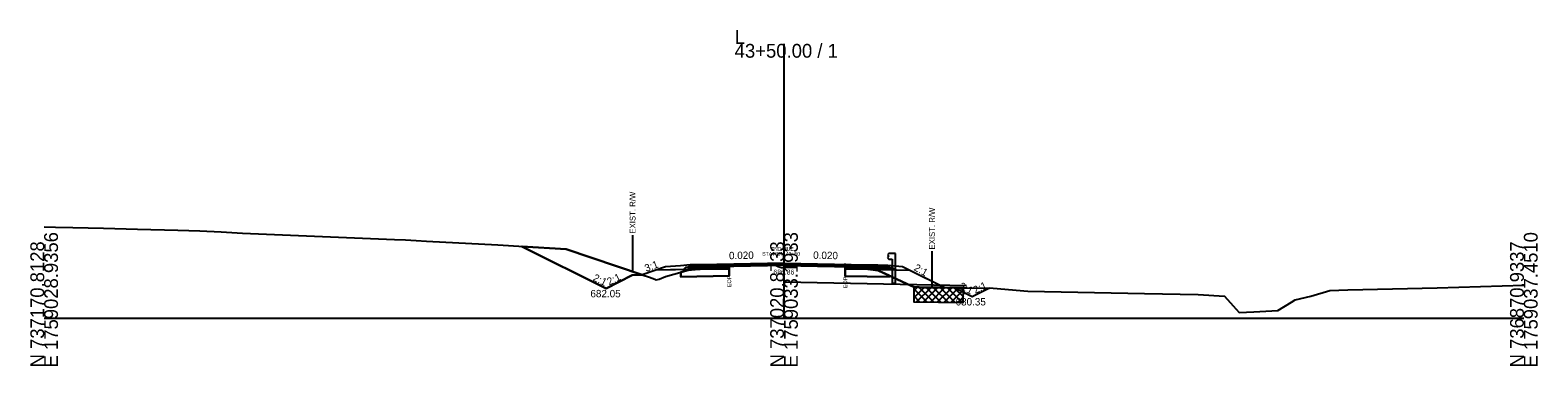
# Model space of a CAD drawing. Extents: x -26 to 4303, y -10 to 9577.
# Drawn here: x 2997.2 to 3302.8, y 3490.3 to 3558.5 of the extents above; entities that cross this region are included whole.
import ezdxf

# ---------------------------------------------------------------- set-up
doc = ezdxf.new("R2010")
doc.units = 0
for name, color, linetype in [('Default', 7, 'Continuous'), ('Exist CMT Pavement', 7, 'Continuous'), ('Old_Level_10', 7, 'Continuous'), ('Old_Level_2', 7, 'Continuous'), ('Pattern 1', 7, 'Continuous'), ('Prop CMT Conc Surface', 7, 'Continuous'), ('Prop CMT Concrete Structures', 7, 'Continuous'), ('Prop CMT Concrete Wall', 7, 'Continuous'), ('Prop CMT Pvmt Course 1', 7, 'Continuous'), ('Prop CMT Pvmt Course 1 CG', 7, 'Continuous'), ('Prop CMT Pvmt Course 2', 7, 'Continuous'), ('Prop CMT Pvmt Course 2 Wedge', 7, 'Continuous'), ('Prop CMT Pvmt Course 3', 7, 'Continuous'), ('Prop CMT Pvmt Course 3 Wedge', 7, 'Continuous'), ('Prop CMT Pvmt Surface', 7, 'Continuous'), ('Prop CMT Pvmt Surface Shoulder', 7, 'Continuous'), ('Prop CMT Pvmt Wedge Surface 1', 7, 'Continuous'), ('Prop CMT Pvmt Wedge Surface 2', 7, 'Continuous'), ('Prop CMT Pvmt Wedge Surface 3', 7, 'Continuous'), ('Prop CMT Shld Paved Course 1', 7, 'Continuous'), ('Prop CMT Shld Paved Course 2', 7, 'Continuous'), ('Prop CMT Shld Paved Course 3', 7, 'Continuous'), ('Prop CMT Slope Grass', 7, 'Continuous'), ('Prop CMT Subgrade Earthwork', 7, 'Continuous'), ('Prop Road Sect_ Recs - UC Shallow (Outline)', 7, 'Continuous'), ('Prop Shade Light', 7, 'Continuous'), ('Prop XS DDE Elevations', 7, 'Continuous'), ('Prop XS Ditch Standard Text', 7, 'Continuous'), ('Prop XS Earthwork Shape', 7, 'Continuous'), ('Prop XS SE Text', 7, 'Continuous'), ('Prop XS Side Slope Text', 7, 'Continuous'), ('Prop XS Wedging', 7, 'Continuous'), ('Scratch_Level_1', 7, 'Continuous'), ('Scratch_Level_4', 7, 'Continuous'), ('Scratch_Level_6', 7, 'Continuous')]:
    doc.layers.add(name, color=color, linetype=linetype)

msp = doc.modelspace()

# ---------------------------------------------------------------- linework, layer by layer
at = {"layer": 'Exist CMT Pavement'}
for points in [[(3150, 3511.18), (3133, 3510.84)], [(3150, 3511.18), (3167, 3510.84)]]:
    msp.add_lwpolyline(points, dxfattribs=at)
at = {"layer": 'Old_Level_10'}
for p, q in [((3096.87, 3514.57), (3113.91, 3506.05)), ((3113.91, 3506.05), (3119.23, 3508.71)), ((3119.23, 3508.71), (3121.23, 3508.81)), ((3184.62, 3506.11), (3182.62, 3506.21)), ((3188.14, 3504.35), (3184.62, 3506.11)), ((3191.66, 3506.11), (3188.14, 3504.35))]:
    msp.add_line(p, q, dxfattribs=at)
at = {"layer": 'Old_Level_2'}
for p, q in [((3150, 3500), (3150, 3555.7)), ((3150, 3500), (3150, 3555.7)), ((3000, 3500), (3150, 3500)), ((3000, 3500), (3150, 3500)), ((3150, 3500), (3300, 3500)), ((3150, 3500), (3300, 3500))]:
    msp.add_line(p, q, dxfattribs=at)
at = {"layer": 'Pattern 1'}
for p, q in [((3134.48, 3509.99), (3134.73, 3510.25)), ((3135.92, 3510.02), (3136.35, 3510.45)), ((3137.36, 3510.05), (3137.96, 3510.65)), ((3163.31, 3510.04), (3163.68, 3510.4)), ((3164.7, 3510.01), (3164.93, 3510.24)), ((3166.09, 3509.98), (3166.18, 3510.08))]:
    msp.add_line(p, q, dxfattribs=at)
for points in [[(3138.89, 3510.77), (3138.89, 3510.08), (3132.38, 3509.95), (3134.32, 3510.2), (3135.73, 3510.38), (3136.5, 3510.48), (3137.51, 3510.61)], [(3162.42, 3510.06), (3162.42, 3510.56), (3163.7, 3510.42), (3165.31, 3510.21), (3167, 3509.97)]]:
    msp.add_lwpolyline(points, close=True, dxfattribs=at)
at = {"layer": 'Prop CMT Conc Surface'}
for points in [[(3138.89, 3510.71), (3133, 3510.59)], [(3133, 3510.59), (3133, 3510.38)], [(3133, 3510.38), (3138.89, 3510.5)], [(3138.89, 3510.5), (3138.89, 3510.71)], [(3162.42, 3510.47), (3162.42, 3510.68)], [(3162.42, 3510.68), (3167, 3510.59)], [(3167, 3510.38), (3162.42, 3510.47)], [(3167, 3510.59), (3167, 3510.38)]]:
    msp.add_lwpolyline(points, dxfattribs=at)
at = {"layer": 'Prop CMT Concrete Structures'}
for points in [[(3133, 3510.59), (3133, 3510.84)], [(3138.89, 3510.71), (3133, 3510.59)], [(3150, 3511.05), (3138.89, 3510.83)], [(3138.89, 3510.83), (3138.89, 3510.71)], [(3150, 3511.05), (3162.42, 3510.81)], [(3162.42, 3510.81), (3162.42, 3510.68)], [(3162.42, 3510.68), (3167, 3510.59)], [(3167, 3510.59), (3167, 3510.84)]]:
    msp.add_lwpolyline(points, dxfattribs=at)
at = {"layer": 'Prop CMT Pvmt Course 1'}
for points in [[(3138.89, 3510.5), (3133, 3510.38)], [(3133, 3510.38), (3133, 3510.05)], [(3133, 3510.05), (3138.89, 3510.17)], [(3138.89, 3510.17), (3138.89, 3510.5)], [(3162.42, 3510.47), (3167, 3510.38)], [(3162.42, 3510.14), (3162.42, 3510.47)], [(3167, 3510.05), (3162.42, 3510.14)], [(3167, 3510.38), (3167, 3510.05)]]:
    msp.add_lwpolyline(points, dxfattribs=at)
at = {"layer": 'Prop CMT Pvmt Course 2'}
for points in [[(3133, 3510.84), (3131, 3510.8), (3130.74, 3510.54)], [(3130.74, 3510.54), (3133, 3510.59)], [(3133, 3510.59), (3133, 3510.84)], [(3167, 3510.59), (3167, 3510.84)], [(3169, 3510.8), (3171, 3510.76), (3171.26, 3510.5)], [(3171.26, 3510.5), (3169, 3510.55)]]:
    msp.add_lwpolyline(points, dxfattribs=at)
at = {"layer": 'Prop CMT Pvmt Course 2 Wedge'}
for p, q in [((3126, 3510.4), (3121.23, 3508.81)), ((3129, 3510.64), (3126, 3510.4)), ((3131, 3510.8), (3129, 3510.64))]:
    msp.add_line(p, q, dxfattribs=at)
for points in [[(3171, 3510.76), (3174, 3510.52)], [(3174, 3510.52), (3182.62, 3506.21)]]:
    msp.add_lwpolyline(points, dxfattribs=at)
at = {"layer": 'Prop CMT Pvmt Course 3'}
for points in [[(3133, 3510.59), (3130.74, 3510.54), (3130.53, 3510.33)], [(3130.53, 3510.33), (3133, 3510.38)], [(3133, 3510.38), (3133, 3510.59)], [(3167, 3510.59), (3171.26, 3510.5), (3171.47, 3510.29)], [(3167, 3510.38), (3167, 3510.59)], [(3171.47, 3510.29), (3169, 3510.34)]]:
    msp.add_lwpolyline(points, dxfattribs=at)
at = {"layer": 'Prop CMT Pvmt Course 3 Wedge'}
for points in [[(3172.6, 3513.14), (3171.27, 3513.14), (3171, 3512.85)], [(3171, 3512.85), (3171.27, 3512.56)], [(3171.27, 3512.56), (3171, 3512.26)], [(3172.6, 3507.14), (3172.6, 3513.14)], [(3171, 3512.26), (3171.27, 3511.97), (3171.94, 3511.97)], [(3171.94, 3511.97), (3171.94, 3507.14)], [(3171.94, 3507.14), (3172.6, 3507.14)]]:
    msp.add_lwpolyline(points, dxfattribs=at)
at = {"layer": 'Prop CMT Pvmt Surface'}
for points in [[(3150, 3510.93), (3133, 3510.59)], [(3133, 3510.59), (3133, 3510.84)], [(3150, 3510.93), (3167, 3510.59)], [(3167, 3510.59), (3167, 3510.84)]]:
    msp.add_lwpolyline(points, dxfattribs=at)
at = {"layer": 'Prop CMT Pvmt Surface Shoulder'}
for points in [[(3138.89, 3510.77), (3138.92, 3510.77), (3139.31, 3510.78), (3139.43, 3510.78), (3139.8, 3510.78), (3140.21, 3510.78), (3142.12, 3510.81), (3142.88, 3510.83), (3144.62, 3510.84), (3145.31, 3510.84), (3147.12, 3510.86), (3147.74, 3510.86), (3149.62, 3510.87), (3149.85, 3510.86), (3150, 3510.86)], [(3150, 3510.86), (3150.29, 3510.86), (3150.73, 3510.86), (3151.37, 3510.85), (3151.89, 3510.85), (3152.12, 3510.84), (3152.61, 3510.84), (3154.63, 3510.8), (3155.04, 3510.79), (3157.13, 3510.74), (3157.47, 3510.74), (3159.63, 3510.68), (3161.79, 3510.61), (3161.86, 3510.6), (3161.92, 3510.6), (3161.93, 3510.6), (3162.27, 3510.59), (3162.4, 3510.57), (3162.42, 3510.56)]]:
    msp.add_lwpolyline(points, dxfattribs=at)
at = {"layer": 'Prop CMT Pvmt Wedge Surface 1'}
for p, q in [((3133.02, 3509.92), (3124.03, 3509.74)), ((3138.89, 3510.04), (3133.02, 3509.92)), ((3162.42, 3510.01), (3166.98, 3509.92)), ((3166.98, 3509.92), (3175.54, 3509.75))]:
    msp.add_line(p, q, dxfattribs=at)
for points in [[(3138.89, 3510.04), (3138.89, 3510.77)], [(3162.42, 3510.01), (3162.42, 3510.56)]]:
    msp.add_lwpolyline(points, dxfattribs=at)
at = {"layer": 'Prop CMT Pvmt Wedge Surface 2'}
for points in [[(3138.89, 3510.83), (3138.92, 3510.83), (3139.31, 3510.84), (3139.43, 3510.84), (3139.8, 3510.85), (3140.21, 3510.86), (3142.12, 3510.9), (3142.88, 3510.91), (3144.62, 3510.95), (3145.31, 3510.96), (3147.12, 3511), (3147.74, 3511.01), (3149.62, 3511.05), (3149.85, 3511.05), (3150, 3511.05)], [(3150, 3510.93), (3149.85, 3510.93), (3149.62, 3510.92), (3147.74, 3510.88), (3147.12, 3510.87), (3145.76, 3510.84), (3145.31, 3510.84), (3144.62, 3510.84), (3142.88, 3510.83), (3142.12, 3510.81), (3140.21, 3510.78), (3139.8, 3510.78), (3139.43, 3510.78), (3139.31, 3510.78), (3138.92, 3510.77), (3138.89, 3510.77)], [(3138.89, 3510.77), (3138.89, 3510.83)], [(3150, 3511.05), (3150, 3510.93)], [(3150, 3511.05), (3150.29, 3511.05), (3150.73, 3511.04), (3151.37, 3511.03), (3151.89, 3511.02), (3152.12, 3511.01), (3152.61, 3511), (3154.63, 3510.96), (3155.04, 3510.95), (3157.13, 3510.91), (3157.47, 3510.9), (3159.63, 3510.86), (3161.79, 3510.82), (3161.86, 3510.82), (3161.92, 3510.82), (3161.93, 3510.82), (3162.27, 3510.81), (3162.4, 3510.81), (3162.42, 3510.81)], [(3162.42, 3510.68), (3162.4, 3510.68), (3162.27, 3510.68), (3161.93, 3510.69), (3161.92, 3510.69), (3161.86, 3510.69), (3161.79, 3510.69), (3159.63, 3510.74), (3157.47, 3510.78), (3157.13, 3510.79), (3155.04, 3510.83), (3154.63, 3510.84), (3152.61, 3510.88), (3152.12, 3510.89), (3151.89, 3510.89), (3151.37, 3510.9), (3150.73, 3510.91), (3150.29, 3510.92), (3150, 3510.93)], [(3162.42, 3510.81), (3162.42, 3510.68)]]:
    msp.add_lwpolyline(points, dxfattribs=at)
at = {"layer": 'Prop CMT Pvmt Wedge Surface 3'}
for points in [[(3150, 3510.86), (3149.85, 3510.86), (3149.62, 3510.87), (3147.74, 3510.86), (3147.12, 3510.86), (3145.76, 3510.84)], [(3145.76, 3510.84), (3147.12, 3510.87)], [(3147.12, 3510.87), (3147.74, 3510.88), (3149.62, 3510.92), (3149.85, 3510.93), (3150, 3510.93)], [(3150, 3510.93), (3150, 3510.86)], [(3150, 3510.93), (3150.29, 3510.92), (3150.73, 3510.91), (3151.37, 3510.9), (3151.89, 3510.89), (3152.12, 3510.89), (3152.61, 3510.88), (3154.63, 3510.84), (3155.04, 3510.83), (3157.13, 3510.79), (3157.47, 3510.78), (3159.63, 3510.74), (3161.79, 3510.69), (3161.86, 3510.69), (3161.92, 3510.69), (3161.93, 3510.69), (3162.27, 3510.68), (3162.4, 3510.68), (3162.42, 3510.68)], [(3162.42, 3510.56), (3162.4, 3510.57), (3162.27, 3510.59), (3161.93, 3510.6), (3161.92, 3510.6), (3161.86, 3510.6), (3161.79, 3510.61), (3159.63, 3510.68), (3157.47, 3510.74), (3157.13, 3510.74), (3155.04, 3510.79), (3154.63, 3510.8), (3152.61, 3510.84), (3152.12, 3510.84), (3151.89, 3510.85), (3151.37, 3510.85), (3150.73, 3510.86), (3150.29, 3510.86), (3150, 3510.86)], [(3162.42, 3510.68), (3162.42, 3510.56)]]:
    msp.add_lwpolyline(points, dxfattribs=at)
at = {"layer": 'Prop CMT Shld Paved Course 1'}
for points in [[(3133, 3510.38), (3133, 3510.84)], [(3150, 3510.72), (3133, 3510.38)], [(3150, 3510.72), (3167, 3510.38)], [(3167, 3510.38), (3167, 3510.84)]]:
    msp.add_lwpolyline(points, dxfattribs=at)
at = {"layer": 'Prop CMT Shld Paved Course 2'}
for points in [[(3133, 3510.84), (3131, 3510.8)], [(3167, 3510.84), (3169, 3510.8)], [(3169, 3510.8), (3171, 3510.76)]]:
    msp.add_lwpolyline(points, dxfattribs=at)
at = {"layer": 'Prop CMT Shld Paved Course 3'}
for points in [[(3150, 3511.18), (3133, 3510.84)], [(3133, 3510.84), (3133, 3510.59)], [(3133, 3510.59), (3138.89, 3510.71)], [(3138.89, 3510.83), (3150, 3511.05)], [(3138.89, 3510.71), (3138.89, 3510.83)], [(3150, 3510.93), (3150, 3511.18)], [(3150, 3511.18), (3167, 3510.84)], [(3150, 3511.05), (3150, 3510.93), (3150, 3510.93)], [(3162.42, 3510.81), (3150, 3511.05)], [(3162.42, 3510.68), (3162.42, 3510.81)], [(3167, 3510.59), (3162.42, 3510.68)], [(3167, 3510.84), (3167, 3510.59)]]:
    msp.add_lwpolyline(points, dxfattribs=at)
at = {"layer": 'Prop CMT Slope Grass'}
msp.add_lwpolyline([(3000, 3518.57), (3002.32, 3518.49), (3005.81, 3518.39), (3012.05, 3518.26), (3018.9, 3518.07), (3027.08, 3517.85), (3031.55, 3517.71), (3035.91, 3517.53), (3040.19, 3517.26), (3071.04, 3515.98), (3073.27, 3515.91), (3075.43, 3515.75), (3077.53, 3515.61), (3091.96, 3514.87), (3105.86, 3514.03), (3122.73, 3508.3), (3123.79, 3507.9), (3124.11, 3507.81), (3124.68, 3507.93), (3125.94, 3508.47), (3130.58, 3509.72), (3138.07, 3510.68), (3138.92, 3510.77), (3139.43, 3510.78), (3139.8, 3510.78), (3140.21, 3510.78), (3142.12, 3510.81), (3142.88, 3510.83), (3144.62, 3510.84), (3145.31, 3510.84), (3147.12, 3510.86), (3147.74, 3510.86), (3150.29, 3510.86), (3150.73, 3510.86), (3151.37, 3510.85), (3152.12, 3510.84), (3152.61, 3510.84), (3154.63, 3510.8), (3155.04, 3510.79), (3157.13, 3510.74), (3157.47, 3510.74), (3159.63, 3510.68), (3161.92, 3510.6), (3162.4, 3510.57), (3164.04, 3510.38), (3169.11, 3509.67), (3175.8, 3506.57), (3176.31, 3506.34), (3177.99, 3506.26), (3192.44, 3506.1), (3199.45, 3505.45), (3223.1, 3504.98), (3233.94, 3504.78), (3239.32, 3504.49), (3241.08, 3502.53), (3242.27, 3501.13), (3245.27, 3501.29), (3250.12, 3501.54), (3252.92, 3503.23), (3253.65, 3503.7), (3256.8, 3504.47), (3260.68, 3505.63), (3264.32, 3505.75), (3282.41, 3506.18), (3300, 3506.7)], dxfattribs=at)
at = {"layer": 'Prop CMT Subgrade Earthwork'}
for points in [[(3133, 3510.38), (3130.53, 3510.33), (3130.03, 3510.32), (3129.69, 3509.98)], [(3129.69, 3509.98), (3133, 3510.05)], [(3133, 3510.05), (3133, 3510.38)], [(3167, 3510.38), (3171.47, 3510.29), (3171.97, 3510.28), (3172.31, 3509.94)], [(3167, 3510.05), (3167, 3510.38)], [(3172.31, 3509.94), (3167, 3510.05)]]:
    msp.add_lwpolyline(points, dxfattribs=at)
at = {"layer": 'Prop Road Sect_ Recs - UC Shallow (Outline)'}
msp.add_line((3138.89, 3510.08), (3138.89, 3508.58), dxfattribs=at)
for points in [[(3129.06, 3509.31), (3130.58, 3509.72), (3132.38, 3509.95), (3138.89, 3510.08), (3138.89, 3508.58), (3129.06, 3508.4)], [(3162.42, 3510.06), (3167, 3509.97), (3169.11, 3509.67), (3171.31, 3508.65), (3171.31, 3508.4), (3162.42, 3508.56)]]:
    msp.add_lwpolyline(points, close=True, dxfattribs=at)
at = {"layer": 'Prop Shade Light'}
for p, q in [((3130.58, 3509.72), (3129.06, 3509.31)), ((3132.38, 3509.95), (3130.58, 3509.72)), ((3137.45, 3510.05), (3132.38, 3509.95)), ((3138.89, 3510.08), (3137.45, 3510.05)), ((3138.89, 3508.58), (3138.89, 3510.08)), ((3166.17, 3509.98), (3164.78, 3510.01)), ((3167, 3509.97), (3166.17, 3509.98))]:
    msp.add_line(p, q, dxfattribs=at)
for points in [[(3129.06, 3509.31), (3129.06, 3508.4), (3138.89, 3508.58)], [(3164.78, 3510.01), (3163.39, 3510.04), (3162.42, 3510.06)], [(3162.42, 3510.06), (3162.42, 3508.56), (3171.31, 3508.4), (3171.31, 3508.65)], [(3171.31, 3508.65), (3169.11, 3509.67), (3167, 3509.97)]]:
    msp.add_lwpolyline(points, dxfattribs=at)
at = {"layer": 'Prop XS DDE Elevations'}
for points in [[(3124.11, 3507.81), (3124.68, 3507.93), (3125.94, 3508.47), (3130.58, 3509.72), (3131.99, 3509.9), (3124.03, 3509.74), (3121.23, 3508.81), (3122.73, 3508.3), (3123.79, 3507.9)], [(3138.89, 3510.04), (3138.89, 3510.77), (3138.07, 3510.68), (3131.99, 3509.9), (3133.02, 3509.92)], [(3139.31, 3510.78), (3139.43, 3510.78), (3138.92, 3510.77)], [(3149.85, 3510.86), (3150, 3510.86), (3150.29, 3510.86), (3147.74, 3510.86), (3149.62, 3510.87)], [(3151.37, 3510.85), (3152.12, 3510.84), (3151.89, 3510.85)], [(3161.79, 3510.61), (3161.84, 3510.6), (3159.63, 3510.68)], [(3161.93, 3510.6), (3162.27, 3510.59), (3162.4, 3510.57), (3161.92, 3510.6)], [(3166.98, 3509.92), (3167.36, 3509.92), (3164.04, 3510.38), (3162.42, 3510.56), (3162.42, 3510.01)], [(3175.54, 3509.75), (3182.62, 3506.21), (3177.99, 3506.26), (3176.31, 3506.34), (3175.8, 3506.57), (3169.11, 3509.67), (3167.36, 3509.92)]]:
    msp.add_lwpolyline(points, close=True, dxfattribs=at)
at = {"layer": 'Prop XS Ditch Standard Text'}
for p, q in [((3119.3, 3516.86), (3119.3, 3509.46)), ((3180, 3513.64), (3180, 3506.24)), ((3138.89, 3510.77), (3138.89, 3508.72)), ((3162.42, 3510.56), (3162.42, 3508.51))]:
    msp.add_line(p, q, dxfattribs=at)
at = {"layer": 'Prop XS Earthwork Shape'}
for points in [[(3119.23, 3508.71), (3121.23, 3508.81), (3105.86, 3514.03), (3096.87, 3514.57), (3113.91, 3506.05)], [(3096.87, 3514.57), (3105.86, 3514.03), (3121.23, 3508.81), (3119.23, 3508.71), (3113.91, 3506.05)], [(3182.62, 3506.21), (3191.66, 3506.11), (3188.14, 3504.35), (3184.62, 3506.11)]]:
    msp.add_lwpolyline(points, close=True, dxfattribs=at)
at = {"layer": 'Prop XS Wedging'}
for p, q in [((3138.89, 3510.77), (3138.89, 3511.13)), ((3138.89, 3510.83), (3138.89, 3510.77)), ((3138.89, 3510.77), (3138.92, 3510.77)), ((3139.43, 3510.78), (3139.8, 3510.78)), ((3139.8, 3510.78), (3140.21, 3510.78)), ((3140.21, 3510.78), (3142.12, 3510.81)), ((3162.4, 3510.57), (3162.42, 3510.56)), ((3162.42, 3510.56), (3162.42, 3511.07)), ((3162.42, 3510.56), (3162.42, 3510.81))]:
    msp.add_line(p, q, dxfattribs=at)
for points in [[(3150, 3511.05), (3133, 3510.71)], [(3150, 3511.05), (3150, 3511.05), (3138.89, 3510.83)], [(3138.92, 3510.77), (3139.31, 3510.78), (3139.43, 3510.78)], [(3142.12, 3510.81), (3142.88, 3510.83), (3144.62, 3510.84)], [(3144.62, 3510.84), (3145.31, 3510.84), (3147.12, 3510.86)], [(3147.12, 3510.86), (3147.74, 3510.86), (3149.62, 3510.87), (3149.85, 3510.86), (3150, 3510.86)], [(3150, 3511.05), (3167, 3510.71)], [(3162.42, 3510.81), (3150, 3511.05), (3150, 3511.05)], [(3150, 3510.86), (3150.29, 3510.86), (3150.73, 3510.86), (3151.37, 3510.85), (3151.89, 3510.85), (3152.12, 3510.84), (3152.61, 3510.84), (3154.63, 3510.8), (3155.04, 3510.79)], [(3155.04, 3510.79), (3157.13, 3510.74), (3157.47, 3510.74), (3159.63, 3510.68)], [(3159.63, 3510.68), (3161.79, 3510.61), (3161.84, 3510.6)], [(3161.84, 3510.6), (3161.86, 3510.6), (3161.92, 3510.6)], [(3161.92, 3510.6), (3161.93, 3510.6), (3162.27, 3510.59), (3162.4, 3510.57)]]:
    msp.add_lwpolyline(points, dxfattribs=at)
at = {"layer": 'Scratch_Level_1'}
msp.add_lwpolyline([(3176.31, 3506.34), (3176.31, 3503.34), (3186.34, 3503.17), (3186.38, 3506.17), (3181.56, 3506.22), (3178.56, 3506.25)], close=True, dxfattribs=at)
at = {"layer": 'Scratch_Level_4'}
for p, q in [((3176.31, 3505.57), (3177.05, 3506.31)), ((3176.31, 3504.15), (3178.41, 3506.26)), ((3176.89, 3503.33), (3179.81, 3506.24)), ((3177.35, 3506.3), (3180.38, 3503.27)), ((3178.29, 3503.3), (3181.21, 3506.22)), ((3178.81, 3506.25), (3181.82, 3503.24)), ((3179.68, 3503.28), (3182.6, 3506.21)), ((3180.24, 3506.23), (3183.26, 3503.22)), ((3181.07, 3503.26), (3184, 3506.19)), ((3181.67, 3506.22), (3184.69, 3503.2)), ((3182.46, 3503.23), (3185.4, 3506.18)), ((3183.1, 3506.2), (3186.13, 3503.17)), ((3184.53, 3506.19), (3186.36, 3504.36)), ((3185.96, 3506.17), (3186.37, 3505.76)), ((3176.31, 3505.93), (3178.94, 3503.29)), ((3176.31, 3504.51), (3177.5, 3503.32)), ((3183.85, 3503.21), (3186.37, 3505.73)), ((3185.24, 3503.19), (3186.36, 3504.3))]:
    msp.add_line(p, q, dxfattribs=at)
at = {"layer": 'Scratch_Level_6'}
msp.add_lwpolyline([(3150, 3507.39), (3186.97, 3506.65)], dxfattribs=at)

# ---------------------------------------------------------------- texts
at = {"layer": 'Default'}
msp.add_text('-', height=0.0001, dxfattribs=at).set_placement((3000, 3500))
at = {"layer": 'Old_Level_2'}
for s, p in [('L', (3140, 3555.7)), ('L', (3140, 3555.7)), ('43+50.00 / 1', (3140, 3552.9)), ('43+50.00 / 1', (3140, 3552.9))]:
    msp.add_text(s, height=2.8, dxfattribs=at).set_placement(p)
for s, p in [('N 737170.8128', (3000, 3490)), ('N 737170.8128', (3000, 3490)), ('E 1759028.9356', (3002.8, 3490)), ('E 1759028.9356', (3002.8, 3490)), ('N 737020.8733', (3150, 3490)), ('N 737020.8733', (3150, 3490)), ('E 1759033.1933', (3152.8, 3490)), ('E 1759033.1933', (3152.8, 3490)), ('N 736870.9337', (3300, 3490)), ('N 736870.9337', (3300, 3490)), ('E 1759037.4510', (3302.8, 3490)), ('E 1759037.4510', (3302.8, 3490))]:
    msp.add_text(s, height=2.8, rotation=90, dxfattribs=at).set_placement(p)
at = {"layer": 'Prop CMT Concrete Wall'}
for rotation, p in [(334.1383, (3111.13, 3507.71)), (25.8617, (3114.56, 3506.63)), (334.1383, (3185.36, 3506.01)), (25.8617, (3188.79, 3504.93))]:
    msp.add_text('2:1', height=1.5, rotation=rotation, dxfattribs=at).set_placement(p)
for s, p in [('682.05', (3110.75, 3504.24)), ('680.35', (3184.79, 3502.58))]:
    msp.add_text(s, height=1.5, dxfattribs=at).set_placement(p)
at = {"layer": 'Prop CMT Pvmt Course 1 CG'}
msp.add_text('686.86', height=1, dxfattribs=at).set_placement((3147.86, 3508.86))
at = {"layer": 'Prop XS Ditch Standard Text'}
for s, height, p in [('EXIST. R/W', 1.181, (3119.89, 3517.17)), ('EXIST. R/W', 1.181, (3180.59, 3513.94)), ('EOP', 0.787, (3139.29, 3506.32)), ('EOP', 0.787, (3162.82, 3506.11))]:
    msp.add_text(s, height=height, rotation=90, dxfattribs=at).set_placement(p)
at = {"layer": 'Prop XS SE Text'}
for rotation, p in [(1.1458, (3138.86, 3511.96)), (358.8542, (3155.9, 3512.06))]:
    msp.add_text('0.020', height=1.5, rotation=rotation, dxfattribs=at).set_placement(p)
at = {"layer": 'Prop XS Side Slope Text'}
for s, rotation, p in [('3:1', 20.8266, (3122.07, 3509.37)), ('2:1', 330.539, (3176.2, 3509.81))]:
    msp.add_text(s, height=1.5, rotation=rotation, dxfattribs=at).set_placement(p)
at = {"layer": 'Scratch_Level_6'}
for s, p in [('STATION 43+50', (3145.58, 3512.69)), ('END UUE', (3147.32, 3513.67))]:
    msp.add_text(s, height=0.75, dxfattribs=at).set_placement(p)

doc.saveas('drawing.dxf')
